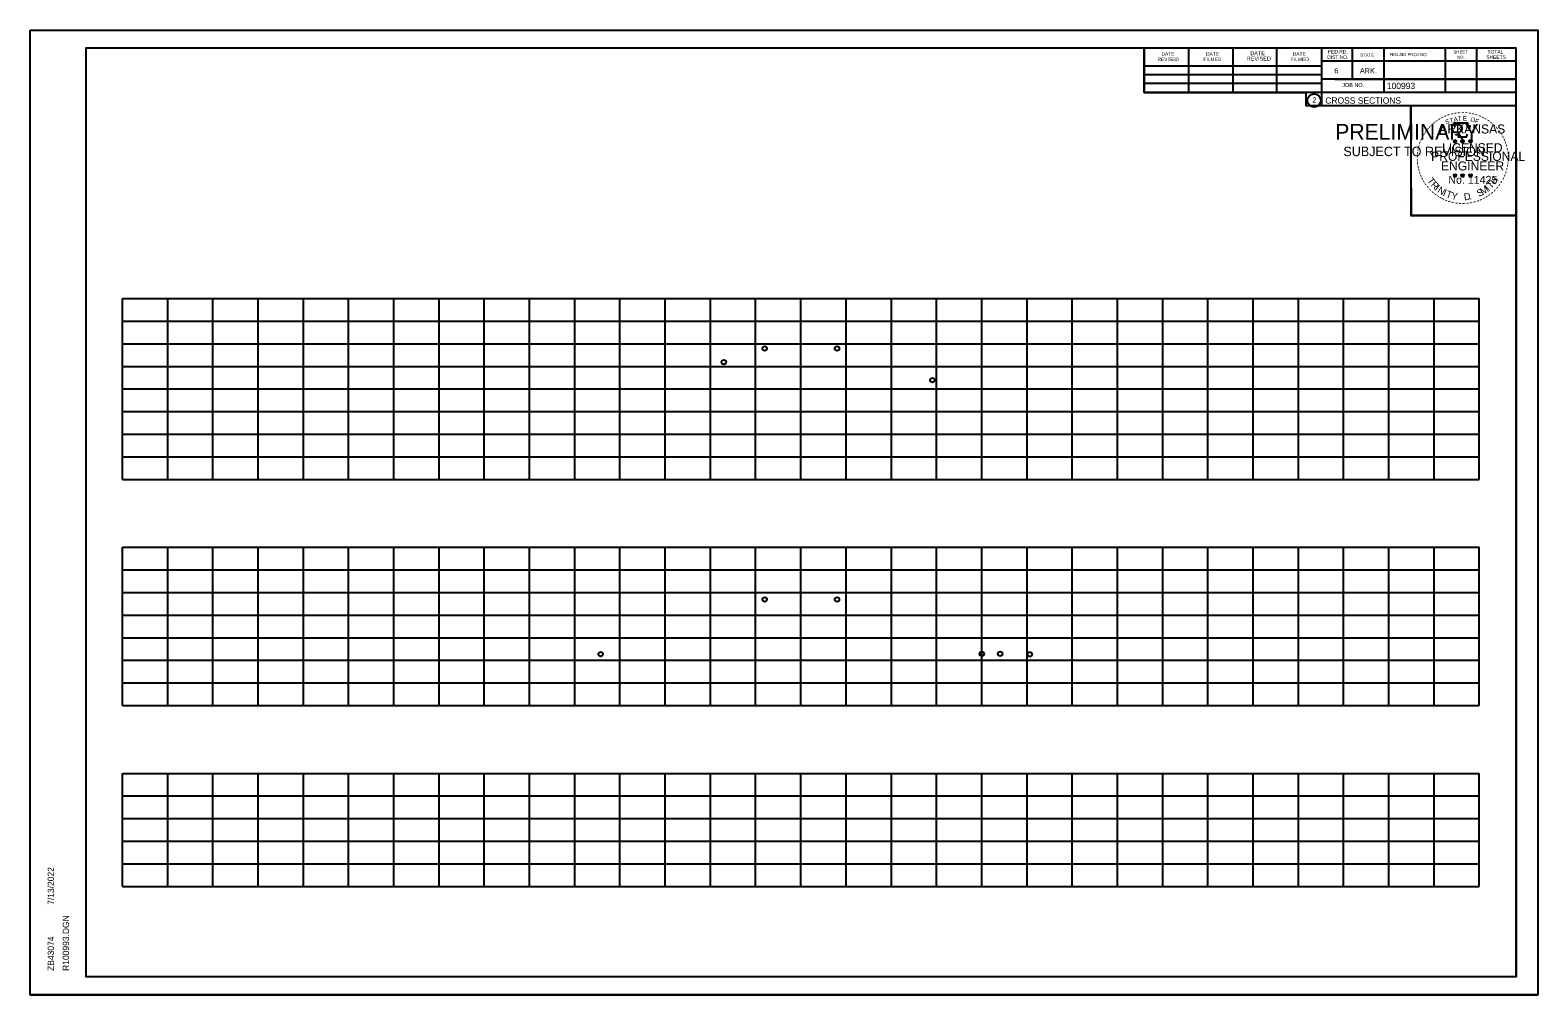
# Model space of a CAD drawing. Extents: x 4667 to 1632277, y -2100 to 724501.
# Drawn here: x 7635.8 to 7969.2, y -1963.8 to -1750.4 of the extents above; entities that cross this region are included whole.
import ezdxf

# ---------------------------------------------------------------- set-up
doc = ezdxf.new("R2010")
doc.units = 0
doc.layers.add('R_Grid', color=7, linetype='Continuous')
doc.layers.add('R_No Plot', color=7, linetype='Continuous')

msp = doc.modelspace()

# ---------------------------------------------------------------- linework, layer by layer
at = {"layer": 'R_Grid'}
for p, q in [((7656.22, -1809.78), (7956.22, -1809.78)), ((7656.22, -1849.78), (7656.22, -1809.78)), ((7666.22, -1849.78), (7666.22, -1809.78)), ((7676.22, -1849.78), (7676.22, -1809.78)), ((7686.22, -1849.78), (7686.22, -1809.78)), ((7696.22, -1849.78), (7696.22, -1809.78)), ((7706.22, -1849.78), (7706.22, -1809.78)), ((7716.22, -1849.78), (7716.22, -1809.78)), ((7726.22, -1849.78), (7726.22, -1809.78)), ((7736.22, -1849.78), (7736.22, -1809.78)), ((7746.22, -1849.78), (7746.22, -1809.78)), ((7756.22, -1849.78), (7756.22, -1809.78)), ((7766.22, -1849.78), (7766.22, -1809.78)), ((7776.22, -1849.78), (7776.22, -1809.78)), ((7786.22, -1849.78), (7786.22, -1809.78)), ((7796.22, -1849.78), (7796.22, -1809.78)), ((7806.22, -1849.78), (7806.22, -1809.78)), ((7816.22, -1849.78), (7816.22, -1809.78)), ((7826.22, -1849.78), (7826.22, -1809.78)), ((7836.22, -1849.78), (7836.22, -1809.78)), ((7846.22, -1849.78), (7846.22, -1809.78)), ((7856.22, -1849.78), (7856.22, -1809.78)), ((7866.22, -1849.78), (7866.22, -1809.78)), ((7876.22, -1849.78), (7876.22, -1809.78)), ((7886.22, -1849.78), (7886.22, -1809.78)), ((7896.22, -1849.78), (7896.22, -1809.78)), ((7906.22, -1849.78), (7906.22, -1809.78)), ((7916.22, -1849.78), (7916.22, -1809.78)), ((7926.22, -1849.78), (7926.22, -1809.78)), ((7936.22, -1849.78), (7936.22, -1809.78)), ((7946.22, -1849.78), (7946.22, -1809.78)), ((7956.22, -1849.78), (7956.22, -1809.78)), ((7656.22, -1814.78), (7956.22, -1814.78)), ((7656.22, -1819.78), (7956.22, -1819.78)), ((7656.22, -1824.78), (7956.22, -1824.78)), ((7656.22, -1829.78), (7956.22, -1829.78)), ((7656.22, -1834.78), (7956.22, -1834.78)), ((7656.22, -1839.78), (7956.22, -1839.78)), ((7656.22, -1844.78), (7956.22, -1844.78)), ((7656.22, -1849.78), (7956.22, -1849.78)), ((7656.22, -1864.78), (7956.22, -1864.78)), ((7656.22, -1899.78), (7656.22, -1864.78)), ((7666.22, -1899.78), (7666.22, -1864.78)), ((7676.22, -1899.78), (7676.22, -1864.78)), ((7686.22, -1899.78), (7686.22, -1864.78)), ((7696.22, -1899.78), (7696.22, -1864.78)), ((7706.22, -1899.78), (7706.22, -1864.78)), ((7716.22, -1899.78), (7716.22, -1864.78)), ((7726.22, -1899.78), (7726.22, -1864.78)), ((7736.22, -1899.78), (7736.22, -1864.78)), ((7746.22, -1899.78), (7746.22, -1864.78)), ((7756.22, -1899.78), (7756.22, -1864.78)), ((7766.22, -1899.78), (7766.22, -1864.78)), ((7776.22, -1899.78), (7776.22, -1864.78)), ((7786.22, -1899.78), (7786.22, -1864.78)), ((7796.22, -1899.78), (7796.22, -1864.78)), ((7806.22, -1899.78), (7806.22, -1864.78)), ((7816.22, -1899.78), (7816.22, -1864.78)), ((7826.22, -1899.78), (7826.22, -1864.78)), ((7836.22, -1899.78), (7836.22, -1864.78)), ((7846.22, -1899.78), (7846.22, -1864.78)), ((7856.22, -1899.78), (7856.22, -1864.78)), ((7866.22, -1899.78), (7866.22, -1864.78)), ((7876.22, -1899.78), (7876.22, -1864.78)), ((7886.22, -1899.78), (7886.22, -1864.78)), ((7896.22, -1899.78), (7896.22, -1864.78)), ((7906.22, -1899.78), (7906.22, -1864.78)), ((7916.22, -1899.78), (7916.22, -1864.78)), ((7926.22, -1899.78), (7926.22, -1864.78)), ((7936.22, -1899.78), (7936.22, -1864.78)), ((7946.22, -1899.78), (7946.22, -1864.78)), ((7956.22, -1899.78), (7956.22, -1864.78)), ((7656.22, -1869.78), (7956.22, -1869.78)), ((7656.22, -1874.78), (7956.22, -1874.78)), ((7656.22, -1879.78), (7956.22, -1879.78)), ((7656.22, -1884.78), (7956.22, -1884.78)), ((7656.22, -1889.78), (7956.22, -1889.78)), ((7656.22, -1894.78), (7956.22, -1894.78)), ((7656.22, -1899.78), (7956.22, -1899.78)), ((7656.22, -1914.78), (7956.22, -1914.78)), ((7656.22, -1939.78), (7656.22, -1914.78)), ((7666.22, -1939.78), (7666.22, -1914.78)), ((7676.22, -1939.78), (7676.22, -1914.78)), ((7686.22, -1939.78), (7686.22, -1914.78)), ((7696.22, -1939.78), (7696.22, -1914.78)), ((7706.22, -1939.78), (7706.22, -1914.78)), ((7716.22, -1939.78), (7716.22, -1914.78)), ((7726.22, -1939.78), (7726.22, -1914.78)), ((7736.22, -1939.78), (7736.22, -1914.78)), ((7746.22, -1939.78), (7746.22, -1914.78)), ((7756.22, -1939.78), (7756.22, -1914.78)), ((7766.22, -1939.78), (7766.22, -1914.78)), ((7776.22, -1939.78), (7776.22, -1914.78)), ((7786.22, -1939.78), (7786.22, -1914.78)), ((7796.22, -1939.78), (7796.22, -1914.78)), ((7806.22, -1939.78), (7806.22, -1914.78)), ((7816.22, -1939.78), (7816.22, -1914.78)), ((7826.22, -1939.78), (7826.22, -1914.78)), ((7836.22, -1939.78), (7836.22, -1914.78)), ((7846.22, -1939.78), (7846.22, -1914.78)), ((7856.22, -1939.78), (7856.22, -1914.78)), ((7866.22, -1939.78), (7866.22, -1914.78)), ((7876.22, -1939.78), (7876.22, -1914.78)), ((7886.22, -1939.78), (7886.22, -1914.78)), ((7896.22, -1939.78), (7896.22, -1914.78)), ((7906.22, -1939.78), (7906.22, -1914.78)), ((7916.22, -1939.78), (7916.22, -1914.78)), ((7926.22, -1939.78), (7926.22, -1914.78)), ((7936.22, -1939.78), (7936.22, -1914.78)), ((7946.22, -1939.78), (7946.22, -1914.78)), ((7956.22, -1939.78), (7956.22, -1914.78)), ((7656.22, -1919.78), (7956.22, -1919.78)), ((7656.22, -1924.78), (7956.22, -1924.78)), ((7656.22, -1929.78), (7956.22, -1929.78)), ((7656.22, -1934.78), (7956.22, -1934.78)), ((7656.22, -1939.78), (7956.22, -1939.78))]:
    msp.add_line(p, q, dxfattribs=at)
at = {"layer": 'R_No Plot'}
for p, q in [((7635.82, -1750.43), (7969.16, -1750.43)), ((7648.22, -1754.32), (7964.4, -1754.32)), ((7648.22, -1959.78), (7648.22, -1754.32)), ((7800.74, -1754.58), (7800.74, -1754.58)), ((7800.74, -1754.58), (7800.74, -1754.58)), ((7882.14, -1764.2), (7882.14, -1754.32)), ((7892, -1764.2), (7892, -1754.52)), ((7901.76, -1764.2), (7901.76, -1754.52)), ((7911.44, -1764.2), (7911.44, -1754.52)), ((7921.3, -1754.32), (7921.3, -1767.12)), ((7928.14, -1754.32), (7928.14, -1761.26)), ((7935.08, -1754.32), (7935.08, -1764.2)), ((7948.66, -1754.32), (7948.66, -1764.2)), ((7955.6, -1754.32), (7955.6, -1764.2)), ((7964.4, -1959.78), (7964.4, -1754.32)), ((7882.14, -1758.34), (7921.3, -1758.34)), ((7964.4, -1757.26), (7921.3, -1757.26)), ((7964.4, -1757.24), (7964.4, -1757.24)), ((7882.14, -1760.2), (7921.3, -1760.2)), ((7882.14, -1764.2), (7882.14, -1762.14)), ((7882.14, -1762.14), (7921.3, -1762.14)), ((7964.4, -1761.26), (7921.3, -1761.26)), ((7924.26, -1761.26), (7964.4, -1761.26)), ((7964.4, -1764.2), (7882.14, -1764.2)), ((7921.3, -1767.12), (7964.4, -1767.12)), ((7950.49, -1774.87), (7950.84, -1774.98)), ((7950.49, -1774.87), (7950.74, -1774.91)), ((7950.49, -1774.87), (7950.73, -1774.99)), ((7950.62, -1775.28), (7950.84, -1774.98)), ((7950.62, -1775.28), (7950.75, -1775.03)), ((7950.62, -1775.28), (7950.84, -1775.06)), ((7950.84, -1774.61), (7950.8, -1774.87)), ((7950.84, -1774.98), (7950.84, -1774.61)), ((7950.84, -1774.61), (7950.89, -1774.86)), ((7951.19, -1774.87), (7950.84, -1774.98)), ((7951.05, -1775.28), (7950.84, -1774.98)), ((7951.05, -1775.28), (7950.84, -1775.06)), ((7951.19, -1774.87), (7950.9, -1774.92)), ((7951.05, -1775.28), (7950.91, -1774.98)), ((7951.19, -1774.87), (7950.98, -1774.97)), ((7952.16, -1774.87), (7952.51, -1774.98)), ((7952.16, -1774.87), (7952.41, -1774.91)), ((7952.16, -1774.87), (7952.4, -1774.99)), ((7952.29, -1775.28), (7952.51, -1774.98)), ((7952.29, -1775.28), (7952.42, -1775.03)), ((7952.29, -1775.28), (7952.51, -1775.06)), ((7952.51, -1774.61), (7952.47, -1774.87)), ((7952.51, -1774.98), (7952.51, -1774.61)), ((7952.51, -1774.61), (7952.56, -1774.86)), ((7952.86, -1774.87), (7952.51, -1774.98)), ((7952.72, -1775.28), (7952.51, -1774.98)), ((7952.72, -1775.28), (7952.51, -1775.06)), ((7952.86, -1774.87), (7952.57, -1774.92)), ((7952.72, -1775.28), (7952.58, -1774.98)), ((7952.86, -1774.87), (7952.65, -1774.97)), ((7953.92, -1774.88), (7954.27, -1774.99)), ((7953.92, -1774.88), (7954.18, -1774.92)), ((7953.92, -1774.88), (7954.16, -1775)), ((7954.06, -1775.29), (7954.27, -1774.99)), ((7954.06, -1775.29), (7954.18, -1775.04)), ((7954.06, -1775.29), (7954.27, -1775.07)), ((7954.27, -1774.63), (7954.23, -1774.88)), ((7954.27, -1774.99), (7954.27, -1774.63)), ((7954.27, -1774.63), (7954.32, -1774.88)), ((7954.62, -1774.88), (7954.27, -1774.99)), ((7954.49, -1775.29), (7954.27, -1774.99)), ((7954.49, -1775.29), (7954.27, -1775.07)), ((7954.62, -1774.88), (7954.33, -1774.93)), ((7954.49, -1775.29), (7954.35, -1775)), ((7954.62, -1774.88), (7954.42, -1774.98)), ((7950.49, -1782.44), (7950.83, -1782.55)), ((7950.49, -1782.44), (7950.74, -1782.49)), ((7950.49, -1782.44), (7950.72, -1782.56)), ((7950.62, -1782.85), (7950.83, -1782.55)), ((7950.62, -1782.85), (7950.74, -1782.6)), ((7950.62, -1782.85), (7950.83, -1782.63)), ((7950.83, -1782.19), (7950.79, -1782.44)), ((7950.83, -1782.55), (7950.83, -1782.19)), ((7950.83, -1782.19), (7950.88, -1782.44)), ((7951.18, -1782.44), (7950.83, -1782.55)), ((7951.05, -1782.85), (7950.83, -1782.55)), ((7951.05, -1782.85), (7950.83, -1782.63)), ((7951.18, -1782.44), (7950.9, -1782.49)), ((7951.05, -1782.85), (7950.91, -1782.56)), ((7951.18, -1782.44), (7950.98, -1782.54)), ((7952.15, -1782.44), (7952.5, -1782.55)), ((7952.15, -1782.44), (7952.41, -1782.49)), ((7952.15, -1782.44), (7952.39, -1782.56)), ((7952.29, -1782.85), (7952.5, -1782.55)), ((7952.29, -1782.85), (7952.41, -1782.6)), ((7952.29, -1782.85), (7952.5, -1782.63)), ((7952.5, -1782.19), (7952.46, -1782.44)), ((7952.5, -1782.55), (7952.5, -1782.19)), ((7952.5, -1782.19), (7952.55, -1782.44)), ((7952.85, -1782.44), (7952.5, -1782.55)), ((7952.72, -1782.85), (7952.5, -1782.55)), ((7952.72, -1782.85), (7952.5, -1782.63)), ((7952.85, -1782.44), (7952.56, -1782.49)), ((7952.72, -1782.85), (7952.58, -1782.56)), ((7952.85, -1782.44), (7952.65, -1782.54)), ((7953.92, -1782.45), (7954.27, -1782.56)), ((7953.92, -1782.45), (7954.17, -1782.5)), ((7953.92, -1782.45), (7954.16, -1782.57)), ((7954.05, -1782.86), (7954.27, -1782.56)), ((7954.05, -1782.86), (7954.18, -1782.61)), ((7954.05, -1782.86), (7954.27, -1782.64)), ((7954.27, -1782.2), (7954.23, -1782.45)), ((7954.27, -1782.56), (7954.27, -1782.2)), ((7954.27, -1782.2), (7954.32, -1782.45)), ((7954.62, -1782.45), (7954.27, -1782.56)), ((7954.48, -1782.86), (7954.27, -1782.56)), ((7954.48, -1782.86), (7954.27, -1782.64)), ((7954.62, -1782.45), (7954.33, -1782.5)), ((7954.48, -1782.86), (7954.35, -1782.57)), ((7954.62, -1782.45), (7954.41, -1782.55)), ((7940.44, -1789.58), (7940.44, -1789.58)), ((7648.22, -1959.78), (7648.22, -1959.78)), ((7964.4, -1959.78), (7648.22, -1959.78)), ((7635.82, -1963.76), (7969.16, -1963.76))]:
    msp.add_line(p, q, dxfattribs=at)
for points in [[(7635.82, -1750.43), (7969.16, -1750.43), (7969.16, -1963.77), (7635.82, -1963.77)], [(7882.14, -1754.32), (7882.14, -1764.2), (7917.88, -1764.2), (7917.88, -1767.12), (7941.08, -1767.12), (7941.08, -1791.45), (7964.4, -1791.45), (7964.4, -1959.78), (7648.22, -1959.78), (7648.22, -1754.32)], [(7941.08, -1767.12), (7964.28, -1767.12), (7964.4, -1791.45), (7941.2, -1791.45)]]:
    msp.add_lwpolyline(points, close=True, dxfattribs=at)
for points in [[(7950.53, -1770.99), (7950.8, -1771.82)], [(7954.04, -1771.91), (7954.18, -1771.63), (7953.5, -1771.65), (7953.65, -1770.99), (7950.53, -1770.99)], [(7950.84, -1774.61), (7951.05, -1775.28), (7950.49, -1774.87), (7951.19, -1774.87), (7950.62, -1775.28), (7950.84, -1774.61)], [(7951.02, -1773.41), (7951.02, -1773.5), (7951.59, -1773.52), (7951.53, -1773.99), (7953.4, -1773.99), (7953.6, -1773.46)], [(7952.51, -1774.61), (7952.72, -1775.28), (7952.16, -1774.87), (7952.86, -1774.87), (7952.29, -1775.28), (7952.51, -1774.61)], [(7954.27, -1774.63), (7954.49, -1775.29), (7953.92, -1774.88), (7954.62, -1774.88), (7954.06, -1775.29), (7954.27, -1774.63)], [(7950.83, -1782.19), (7951.05, -1782.85), (7950.49, -1782.44), (7951.18, -1782.44), (7950.62, -1782.85), (7950.83, -1782.19)], [(7952.5, -1782.19), (7952.72, -1782.85), (7952.15, -1782.44), (7952.85, -1782.44), (7952.29, -1782.85), (7952.5, -1782.19)], [(7954.27, -1782.2), (7954.48, -1782.86), (7953.92, -1782.45), (7954.62, -1782.45), (7954.05, -1782.86), (7954.27, -1782.2)]]:
    msp.add_lwpolyline(points, dxfattribs=at)
for centre, radius in [((7919.69, -1765.99), 1.47), ((7950.84, -1774.98), 0.172), ((7950.84, -1774.98), 0.145), ((7950.84, -1774.98), 0.116), ((7950.84, -1774.98), 0.0991), ((7950.84, -1774.98), 0.0747), ((7950.84, -1774.98), 0.0495), ((7950.84, -1774.98), 0.0296), ((7952.51, -1774.98), 0.172), ((7952.51, -1774.98), 0.145), ((7952.51, -1774.98), 0.116), ((7952.51, -1774.98), 0.0991), ((7952.51, -1774.98), 0.0747), ((7952.51, -1774.98), 0.0495), ((7952.51, -1774.98), 0.0296), ((7954.27, -1774.99), 0.172), ((7954.27, -1774.99), 0.145), ((7954.27, -1774.99), 0.116), ((7954.27, -1774.99), 0.0991), ((7954.27, -1774.99), 0.0747), ((7954.27, -1774.99), 0.0495), ((7954.27, -1774.99), 0.0296), ((7950.83, -1782.55), 0.172), ((7950.83, -1782.55), 0.145), ((7950.83, -1782.55), 0.116), ((7950.83, -1782.55), 0.0991), ((7950.83, -1782.55), 0.0747), ((7950.83, -1782.55), 0.0495), ((7950.83, -1782.55), 0.0296), ((7952.5, -1782.55), 0.172), ((7952.5, -1782.55), 0.145), ((7952.5, -1782.55), 0.116), ((7952.5, -1782.55), 0.0991), ((7952.5, -1782.55), 0.0747), ((7952.5, -1782.55), 0.0495), ((7952.5, -1782.55), 0.0296), ((7954.27, -1782.56), 0.172), ((7954.27, -1782.56), 0.145), ((7954.27, -1782.56), 0.116), ((7954.27, -1782.56), 0.0991), ((7954.27, -1782.56), 0.0747), ((7954.27, -1782.56), 0.0495), ((7954.27, -1782.56), 0.0296), ((7789.18, -1823.84), 0.5), ((7798.22, -1820.82), 0.5), ((7814.22, -1820.82), 0.5), ((7835.29, -1827.84), 0.5), ((7798.22, -1876.32), 0.5), ((7814.22, -1876.32), 0.5), ((7761.96, -1888.41), 0.5), ((7846.22, -1888.35), 0.5), ((7850.29, -1888.35), 0.5), ((7856.85, -1888.45), 0.5)]:
    msp.add_circle(centre, radius, dxfattribs=at)

# ---------------------------------------------------------------- texts
for s, height, rotation, p in [('REVISED', 0.782, 360, (7885.06, -1757.26)), ('DATE', 0.782, 360, (7885.94, -1756.08)), ('FILMED', 0.782, 360, (7895.22, -1757.26)), ('DATE', 0.782, 360, (7895.8, -1756.08)), ('REVISED', 0.879, 360, (7904.8, -1757.16)), ('DATE', 0.879, 360, (7905.58, -1755.98)), ('FILMED', 0.782, 360, (7914.56, -1757.26)), ('DATE', 0.782, 360, (7914.96, -1756.08)), ('DIST.NO.', 0.782, 360, (7922.58, -1756.78)), ('FED.RD.', 0.782, 360, (7922.78, -1755.6)), ('STATE', 0.684, 360, (7929.9, -1756.28)), ('FED.AID PROJ.NO.', 0.684, 360, (7936.36, -1756.18)), ('SHEET', 0.684, 360, (7950.52, -1755.6)), ('NO.', 0.684, 360, (7951.3, -1756.78)), ('SHEETS', 0.782, 360, (7957.76, -1756.78)), ('TOTAL', 0.782, 360, (7958.04, -1755.6)), ('6', 1.17, 360, (7924.14, -1760)), ('ARK.', 1.172, 360, (7929.8, -1760)), ('JOB NO.', 0.879, 360, (7925.9, -1763.02)), ('100993', 1.4, 360, (7935.78, -1763.46)), ('2', 1.17, 360, (7919.31, -1766.47)), ('CROSS SECTIONS', 1.4, 360, (7922.17, -1766.69)), ('-', 1.6, 34.0636, (7947.41, -1770.82)), ('-', 1.6, 28.7918, (7948.01, -1770.45)), ('-', 1.6, 24.3072, (7948.64, -1770.13)), ('-', 1.6, 19.1761, (7949.28, -1769.86)), ('T', 1, 16.4036, (7949.8, -1770.98)), ('-', 1.6, 13.6301, (7950.03, -1769.62)), ('A', 1, 11.2132, (7950.62, -1770.73)), ('-', 1.6, 10.2193, (7950.71, -1769.46)), ('T', 1, 6.0228, (7951.47, -1770.56)), ('-', 1.6, 5.8968, (7951.43, -1769.35)), ('-', 1.6, 0.1862, (7952.21, -1769.28)), ('E', 1, 0.8323, (7952.58, -1770.45)), ('-', 1.6, 357.743, (7952.93, -1769.29)), ('-', 1.6, 352.1617, (7953.67, -1769.35)), ('O', 1, 350.4515, (7954.18, -1770.66)), ('-', 1.6, 347.2049, (7954.39, -1769.46)), ('F', 1, 340.0707, (7955.14, -1770.89)), ('-', 1.6, 342.3362, (7955.03, -1769.62)), ('-', 1.6, 337.8551, (7955.76, -1769.84)), ('-', 1.6, 334.1211, (7956.39, -1770.11)), ('-', 1.6, 329.6409, (7956.97, -1770.39)), ('PRELIMINARY', 3.5, 360, (7924.36, -1774.66)), ('DWB', 0.01, 360, (7925.1, -1772.81)), ('-', 1.6, 58.0706, (7944.34, -1774.07)), ('-', 1.6, 54.2325, (7944.66, -1773.54)), ('-', 1.6, 50.6142, (7945.08, -1772.97)), ('-', 1.6, 48.423, (7945.48, -1772.49)), ('-', 1.6, 42.9622, (7945.93, -1772.01)), ('-', 1.6, 38.9507, (7946.36, -1771.59)), ('-', 1.6, 36.2317, (7946.84, -1771.21)), ('ARKANSAS', 2, 360, (7947.38, -1773.28)), ('S', 1, 21.594, (7948.88, -1771.31)), ('-', 1.6, 325.8627, (7957.62, -1770.75)), ('-', 1.6, 320.5297, (7958.23, -1771.18)), ('-', 1.6, 315.5786, (7958.82, -1771.67)), ('-', 1.6, 309.8797, (7959.39, -1772.22)), ('-', 1.6, 306.6522, (7959.92, -1772.82)), ('-', 1.4, 303.6753, (7960.4, -1773.39)), ('SUBJECT TO REVISION', 2.0751, 360, (7926.16, -1778.29)), ('-', 1.6, 81.2013, (7943.22, -1777.35)), ('-', 1.6, 75.461, (7943.35, -1776.64)), ('-', 1.6, 72.3945, (7943.55, -1775.92)), ('-', 1.6, 67.7743, (7943.77, -1775.29)), ('-', 1.6, 62.8713, (7944.02, -1774.68)), ('LICENSED', 2, 360, (7947.98, -1777.43)), ('DWB', 0.01, 360, (7950.83, -1774.98)), ('DWB', 0.01, 360, (7952.5, -1774.98)), ('DWB', 0.01, 360, (7954.26, -1774.99)), ('-', 1.6, 299.6684, (7960.72, -1773.99)), ('-', 1.6, 294.6628, (7961.05, -1774.61)), ('-', 1.6, 290.5728, (7961.3, -1775.18)), ('-', 1.6, 285.1233, (7961.54, -1775.76)), ('-', 1.6, 280.5493, (7961.74, -1776.51)), ('-', 1.6, 94.1959, (7943.15, -1779.47)), ('-', 1.6, 89.0622, (7943.12, -1778.74)), ('-', 1.6, 98.9479, (7943.22, -1780.13)), ('-', 1.6, 85.1863, (7943.14, -1778.04)), ('PROFESSIONAL', 2, 360, (7945.56, -1779.33)), ('ENGINEER', 2, 360, (7947.74, -1781.46)), ('-', 1.6, 263.5172, (7961.98, -1779.29)), ('-', 1.6, 276.5962, (7961.9, -1777.27)), ('-', 1.6, 274.3301, (7961.96, -1778)), ('-', 1.6, 269.9407, (7961.99, -1778.63)), ('-', 1.6, 101.7149, (7943.36, -1780.87)), ('-', 1.6, 105.4578, (7943.52, -1781.46)), ('-', 1.6, 109.0874, (7943.74, -1782.09)), ('-', 1.6, 114.0643, (7943.99, -1782.69)), ('-', 1.6, 115.7289, (7944.29, -1783.31)), ('T', 1.54, 306.0406, (7944.59, -1783.71)), ('No. 11425', 1.757, 360, (7949.37, -1784.41)), ('DWB', 0.01, 360, (7950.82, -1782.56)), ('DWB', 0.01, 360, (7952.49, -1782.56)), ('DWB', 0.01, 360, (7954.26, -1782.57)), ('H', 1.54, 54.6088, (7959.71, -1784.68)), ('-', 1.6, 244.6197, (7961.13, -1782.65)), ('-', 1.6, 247.8887, (7961.39, -1782.02)), ('-', 1.6, 252.8681, (7961.61, -1781.35)), ('-', 1.6, 255.7626, (7961.79, -1780.63)), ('-', 1.6, 260.9953, (7961.9, -1779.95)), ('-', 1.6, 120.4471, (7944.65, -1783.89)), ('-', 1.6, 125.8934, (7945.05, -1784.45)), ('-', 1.6, 130.7181, (7945.52, -1785)), ('-', 1.6, 134.2238, (7946.03, -1785.55)), ('R', 1.54, 314.005, (7945.36, -1784.76)), ('-', 1.6, 138.9338, (7946.56, -1786.01)), ('-', 1.6, 144.6463, (7947.11, -1786.42)), ('I', 1.54, 321.9694, (7946.26, -1785.69)), ('N', 1.54, 326.5002, (7946.82, -1786.16)), ('I', 1.54, 335.3603, (7948.03, -1786.95)), ('T', 1.54, 339.8912, (7948.69, -1787.28)), ('Y', 1.54, 347.8556, (7949.91, -1787.72)), ('D', 1.54, 6.3969, (7952.89, -1788.08)), ('S', 1.54, 26.9312, (7956.14, -1787.35)), ('M', 1.54, 32.6563, (7956.98, -1786.95)), ('I', 1.54, 42.1136, (7958.26, -1786.1)), ('T', 1.54, 46.6444, (7958.82, -1785.62)), ('-', 1.6, 215.7363, (7958.35, -1786.16)), ('-', 1.6, 221.0851, (7958.9, -1785.69)), ('-', 1.6, 225.7653, (7959.42, -1785.18)), ('-', 1.6, 231.2538, (7959.9, -1784.62)), ('-', 1.6, 233.8452, (7960.33, -1784.05)), ('-', 1.6, 239.0712, (7960.73, -1783.4)), ('-', 1.6, 148.0898, (7947.68, -1786.79)), ('-', 1.6, 151.5704, (7948.25, -1787.12)), ('-', 1.6, 154.6002, (7948.78, -1787.36)), ('-', 1.6, 158.5612, (7949.4, -1787.62)), ('-', 1.6, 162.7983, (7950.09, -1787.83)), ('-', 1.6, 167.5555, (7950.8, -1787.99)), ('-', 1.6, 173.1155, (7951.57, -1788.1)), ('-', 1.6, 176.5183, (7952.32, -1788.16)), ('-', 1.6, 181.5918, (7953.07, -1788.14)), ('-', 1.6, 185.8167, (7953.88, -1788.06)), ('-', 1.6, 191.2858, (7954.61, -1787.93)), ('.', 1.54, 13.7642, (7954.09, -1787.95)), ('-', 1.6, 195.4743, (7955.34, -1787.73)), ('-', 1.6, 200.7184, (7956.02, -1787.49)), ('-', 1.6, 204.2516, (7956.64, -1787.22)), ('-', 1.6, 207.3568, (7957.26, -1786.9)), ('-', 1.6, 212.2491, (7957.82, -1786.55)), ('7/13/2022', 1.4, 90, (7641.09, -1943.85)), ('R100993.DGN', 1.4, 90, (7644.42, -1958.46)), ('ZB43074', 1.4, 90, (7641.09, -1958.46))]:
    msp.add_text(s, height=height, rotation=rotation, dxfattribs=at).set_placement(p)

doc.saveas('drawing.dxf')
